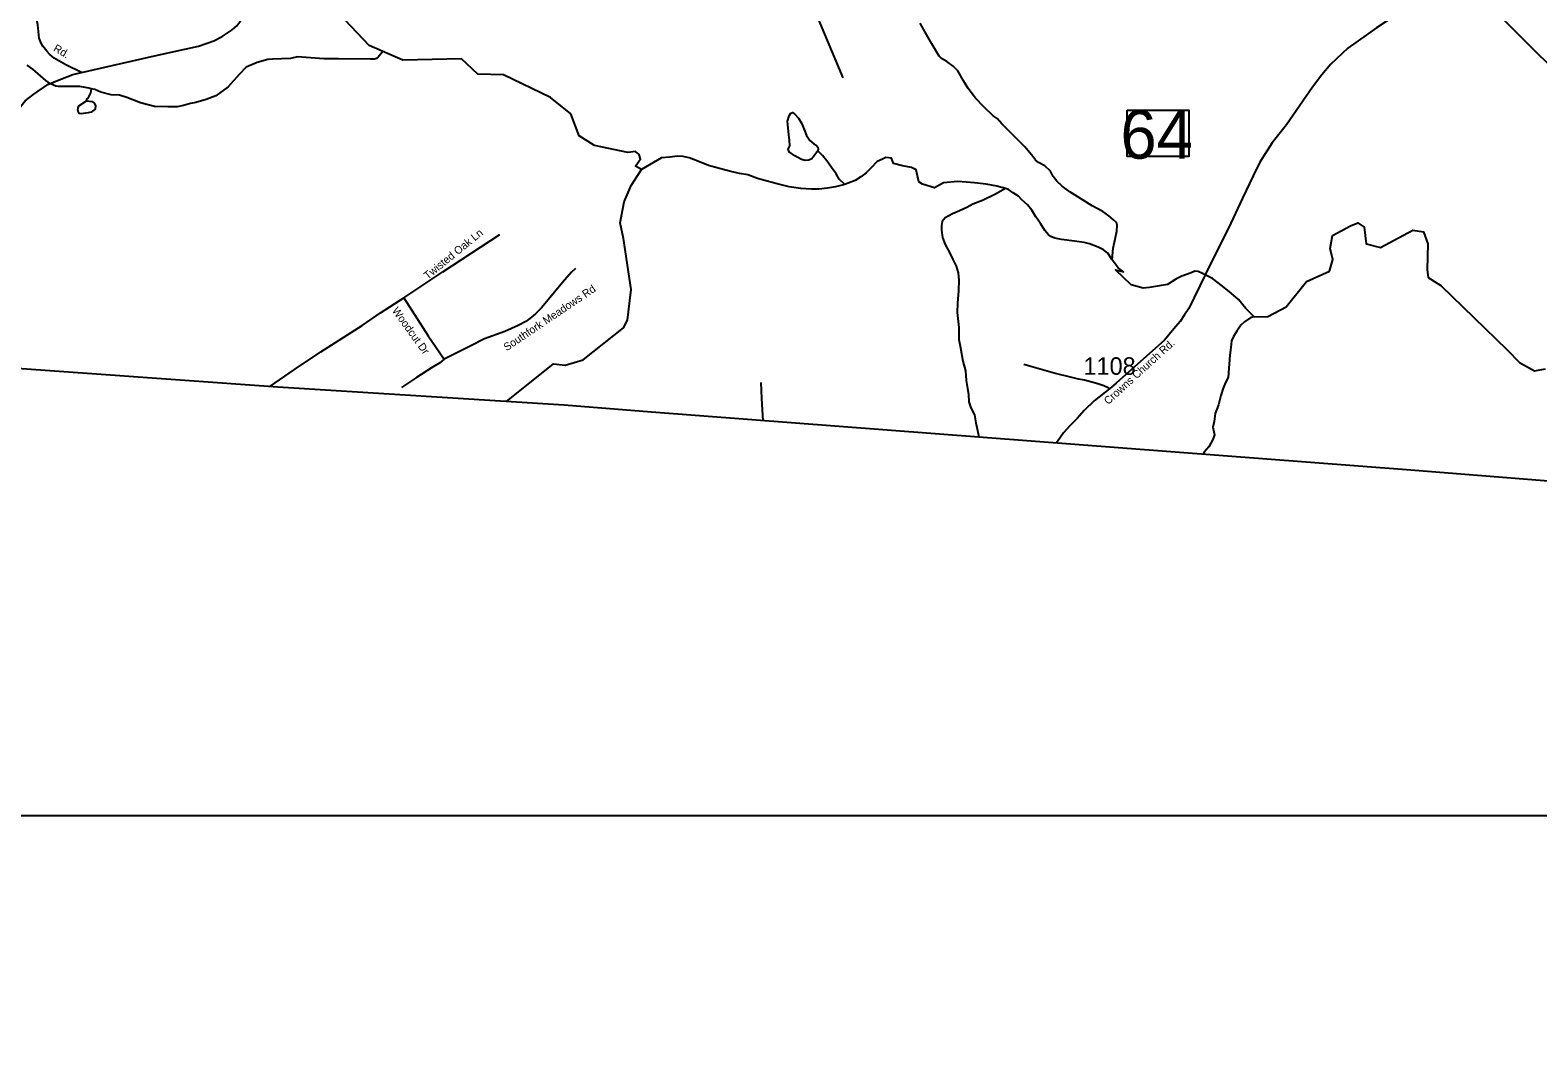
# Model space of a CAD drawing. Extents: x 1268485 to 1426702, y 514839 to 616766.
# Drawn here: x 1323145 to 1335842, y 515585 to 524121 of the extents above; entities that cross this region are included whole.
import ezdxf

# ---------------------------------------------------------------- set-up
doc = ezdxf.new("R2010")
doc.units = 0
for name, color, linetype in [('Old_Level_10', 7, 'Continuous'), ('Old_Level_11', 7, 'Continuous'), ('Old_Level_31', 7, 'Continuous'), ('Old_Level_32', 7, 'Continuous'), ('Old_Level_35', 7, 'Continuous'), ('Old_Level_50', 7, 'Continuous'), ('Old_Level_52', 7, 'Continuous'), ('Old_Level_59', 7, 'Continuous'), ('Old_Level_62', 7, 'Continuous'), ('Old_Level_63', 7, 'Continuous'), ('Old_Level_8', 7, 'Continuous')]:
    doc.layers.add(name, color=color, linetype=linetype)

msp = doc.modelspace()

# ---------------------------------------------------------------- linework, layer by layer
at = {"layer": 'Old_Level_31'}
msp.add_line((1333039.656, 522060.73), (1333039.656, 522060.73), dxfattribs=at)
msp.add_lwpolyline([(1332383.459, 523448.815), (1332903.125, 523448.815), (1332903.125, 523058.317), (1332383.459, 523058.317), (1332383.459, 523448.815)], dxfattribs=at)
at = {"layer": 'Old_Level_32'}
for points in [[(1328819.769, 527819.339), (1328828.402, 527761.137), (1328853.948, 527648.568), (1328917.069, 527372.587), (1329030.603, 526892.626), (1329056.09, 526755.825), (1329109.382, 526521.641), (1329189.87, 526096.452), (1329238.597, 525853.153), (1329275.77, 525632.298), (1329324.375, 525382.998), (1329351.721, 525260.389), (1329382.652, 525183.159), (1329577.29, 524697.176), (1329703.051, 524404.103), (1329987.363, 523719.246)], [(1323578.105, 523763.749), (1323446.109, 523828.885), (1323347.39, 523885.099), (1323308.275, 523920.103), (1323286.466, 523943.994), (1323251.638, 523986.468), (1323236.218, 524010.564), (1323221.164, 524053.99), (1323210.374, 524165.734), (1323185.248, 524283.785), (1323159.127, 524374.179), (1323134.095, 524434.623), (1323085.118, 524485.808), (1323064.439, 524499.967), (1323043.76, 524515.214), (1323033.038, 524520.886), (1322958.39, 524540.645), (1322878.709, 524558.457), (1322771.613, 524619.491), (1322718.624, 524673.596), (1322646.171, 524792.626), (1322615.892, 524819.678), (1322591.02, 524831.582), (1322553.162, 524843.971)], [(1323578.105, 523763.749), (1324191.442, 523906.475), (1324561.487, 523985.432), (1324692.102, 524032.116), (1324761.019, 524067.46), (1324847.166, 524122.632), (1324885.933, 524157.113), (1324935.066, 524226), (1325010.845, 524320.904), (1325088.378, 524424.35), (1325181.167, 524571.779), (1325359.741, 524824.344)], [(1335142.981, 524644.596), (1335024.783, 524539.236), (1334849.466, 524395.873), (1334681.923, 524273.238), (1334481.561, 524141.966), (1334242.199, 523969.241), (1334098.11, 523834.515), (1334021.567, 523746.425), (1333944.906, 523641.063), (1333724.061, 523322.994), (1333604.13, 523172.723), (1333500.062, 523010.531), (1333443.926, 522893.612), (1333354.11, 522707.228), (1333255.656, 522494.775), (1333039.656, 522060.73)], [(1335142.981, 524644.596), (1335218.996, 524549.439), (1335349.679, 524416.099), (1335585.422, 524177.627), (1335845.298, 523918.917), (1336033.555, 523738.642), (1336119.544, 523646.668), (1336240.378, 523491.442), (1336279.036, 523438.959), (1336406.935, 523222.199), (1336427.433, 523178.606), (1336565.804, 522820.898), (1336642.677, 522615.761), (1336658.051, 522574.733), (1336788.735, 522211.383), (1336855.357, 522042.145), (1336909.169, 521908.805), (1337013.576, 521719.952), (1337233.093, 521372.116)], [(1321913.307, 521511.964), (1322011.989, 521588.92), (1322063.687, 521656.988), (1322224.22, 521942.87), (1322469.103, 522419.613), (1322626.916, 522721.832), (1322732.258, 522905.411), (1322818.405, 523082.133), (1322912.612, 523266.643), (1322999.681, 523398.148), (1323102.69, 523526.952), (1323175.915, 523582.985), (1323292.214, 523664.881), (1323389.86, 523702.546), (1323504.139, 523747.198), (1323578.105, 523763.749)], [(1333039.656, 522060.73), (1332902.895, 521777.118), (1332864.85, 521723.809), (1332829.102, 521667.673), (1332775.494, 521607.218), (1332696.442, 521509.629), (1332290.536, 521147.769), (1332236.242, 521104.232), (1332105.288, 520999.225), (1332021.516, 520918.044), (1331960.738, 520852.408), (1331901.904, 520791.954), (1331848.359, 520728.909), (1331795.246, 520658.091), (1331785.186, 520642.913)]]:
    msp.add_lwpolyline(points, dxfattribs=at)
at = {"layer": 'Old_Level_35'}
for points in [[(1326291.024, 521867.293), (1326620.953, 522086.647), (1327099.544, 522401.505)], [(1327738.487, 522114.585), (1327704.756, 522084.084), (1327628.476, 521995.092), (1327561.732, 521915.634), (1327507.701, 521850.017), (1327449.773, 521782.401), (1327399.638, 521732.42), (1327351.964, 521692.178), (1327320.283, 521667.829), (1327254.666, 521632.867), (1327142.298, 521584.167), (1326971.797, 521520.601), (1326848.868, 521459.188), (1326630.795, 521350.1)], [(1325164.255, 521120.514), (1325371.468, 521263.261), (1325591.796, 521411.513), (1325940.077, 521635.02), (1326094.379, 521740.827), (1326291.024, 521867.293)], [(1326291.024, 521867.293), (1326497.512, 521548.283), (1326630.795, 521350.1)], [(1326630.795, 521350.1), (1326593.578, 521320.419), (1326523.758, 521278.075), (1326397.754, 521195.491), (1326271.544, 521110.805)], [(1332229.23, 521106.754), (1332185.451, 521125.671), (1332135.008, 521142.485), (1332084.668, 521158.274), (1332024.793, 521172.935), (1331974.248, 521182.419), (1331918.576, 521194.978), (1331768.375, 521232.811), (1331513.085, 521305.296)], [(1329316.902, 520831.62), (1329305.29, 521019.864), (1329300.471, 521154.942)]]:
    msp.add_lwpolyline(points, dxfattribs=at)
at = {"layer": 'Old_Level_50'}
msp.add_line((1333042.49, 522059.558), (1333042.49, 522059.558), dxfattribs=at)
at = {"layer": 'Old_Level_52'}
msp.add_lwpolyline([(1390386.565, 515584.903), (1384780.066, 516073.469), (1382090.885, 516373.285), (1380837.056, 516499.357), (1377653.026, 516857.552), (1375435.218, 517115.671), (1374243.431, 517242.496), (1370986.027, 517544.143), (1365028.634, 518085.998), (1364947.704, 518099.982), (1362624.375, 518268.785), (1357811.876, 518630.949), (1356167.665, 518747.074), (1351928.686, 519072.487), (1346107.779, 519526.78), (1342010.801, 519849.137), (1339673.829, 520032.629), (1338463.06, 520121.224), (1334735.72, 520417.336), (1328377.203, 520903.463), (1327643.106, 520964.699), (1325231.308, 521115.741), (1322642.809, 521300.009)], dxfattribs=at)
at = {"layer": 'Old_Level_59'}
msp.add_line((1327155.229, 520992.64), (1327155.934, 520993.207), dxfattribs=at)
for points in [[(1327697.681, 523415.846), (1327527.693, 523553.846), (1327131.533, 523743.845), (1326914.54, 523751.887), (1326777.915, 523880.555), (1326284.565, 523867.781), (1325998.351, 523993.139), (1325644.711, 524364.312), (1325589.087, 524559.972), (1325455.466, 524773.239), (1325225.398, 524896.065), (1324842.536, 524966.86), (1324001.515, 525354.716), (1323663.487, 525545.312), (1323336.531, 525821.056), (1322587.476, 526253.049), (1322317.422, 526468.508), (1322136.316, 526510.809), (1322074.756, 526496.539)], [(1328294.373, 522949.144), (1328241.304, 522975.695), (1328272.647, 523020.25), (1328285.529, 523033.222), (1328272.261, 523073.049), (1328242.679, 523098.141), (1328179.39, 523090.75), (1327897.729, 523151.245), (1327768.629, 523230.684), (1327697.681, 523415.846)], [(1330006.568, 522822.835), (1329925.982, 522800.69), (1329859.648, 522789.719), (1329787.47, 522782.953), (1329725.441, 522782.543), (1329635.526, 522786.849), (1329537.819, 522802.74), (1329436.318, 522826.936), (1329352.759, 522849.134), (1329269.201, 522872.97), (1329187.897, 522904.138), (1329118.077, 522913.776), (1329046.411, 522931.615), (1328948.909, 522955.761), (1328857.456, 522982.212), (1328768.156, 523017.635), (1328694.645, 523045.368), (1328642.869, 523056.287), (1328597.04, 523059.67), (1328532.756, 523052.75), (1328462.731, 523046.752), (1328294.373, 522949.144)], [(1331358.271, 522786.644), (1331286.708, 522806.124), (1331197.1, 522824.322), (1331097.342, 522834.575), (1330957.394, 522845.596), (1330836.759, 522836.524), (1330761.578, 522792.271), (1330659.861, 522823.248), (1330628.904, 522845.375), (1330607.473, 522943.713), (1330565.847, 522964.219), (1330492.131, 522978.009), (1330414.519, 522997.642), (1330398.937, 523044.513), (1330350.291, 523048.938), (1330323.756, 523035.662), (1330276.826, 523014.354), (1330225.563, 522957.965), (1330184.656, 522918.595), (1330139.954, 522887.478), (1330091.254, 522856.464), (1330032.712, 522832.165), (1330006.568, 522822.835)], [(1327650.724, 521299.606), (1327801.745, 521345.794), (1328141.722, 521614.668), (1328175.658, 521679.67), (1328206.723, 521938.395), (1328140.696, 522366.389), (1328113.054, 522497.775), (1328147.668, 522674.839), (1328205.924, 522811.963), (1328294.373, 522949.144)], [(1332255.579, 522188.404), (1332220.823, 522243.256), (1332183.401, 522272.732), (1332137.879, 522294.98), (1332064.573, 522322.713), (1332020.794, 522334.248), (1331938.876, 522344.141), (1331829.071, 522357.829), (1331773.297, 522369.619), (1331739.668, 522384.229), (1331719.983, 522398.583), (1331690.763, 522435.287), (1331652.008, 522491.881), (1331615.304, 522549.245), (1331580.445, 522605.737), (1331543.536, 522650.797), (1331496.374, 522693.602), (1331467.051, 522724.513), (1331423.58, 522751.682), (1331384.21, 522780.339), (1331358.271, 522786.644)], [(1333451.648, 521706.429), (1333567.314, 521710.071), (1333722.624, 521791.27), (1333894.56, 522004.472), (1334087.617, 522092.44), (1334115.607, 522190.404), (1334092.538, 522282.78), (1334111.608, 522390.74), (1334263.552, 522472.966), (1334325.787, 522498.196), (1334378.856, 522462.793), (1334396.545, 522321.184), (1334515.951, 522290.207), (1334790.142, 522436.242), (1334878.591, 522422.966), (1334913.97, 522321.184), (1334909.548, 522104.344), (1334918.393, 522037.965), (1335024.531, 521971.585), (1335584.408, 521428.372), (1335686.124, 521322.164), (1335814.374, 521251.36), (1335907.246, 521269.06)], [(1333451.648, 521706.429), (1333383.058, 521777.531), (1333320.825, 521853.503), (1333259.924, 521906.407), (1333187.131, 521964.487), (1333102.547, 522030.206), (1333063.074, 522050.712), (1333017.45, 522072.14), (1332981.874, 522088.441), (1332953.781, 522091.466), (1332923.536, 522078.138), (1332844.796, 522049.328), (1332792.2, 522024.978), (1332722.347, 521979.862), (1332571.984, 521953.31), (1332518.915, 521948.885), (1332417.199, 521975.437), (1332284.526, 522103.77), (1332351.338, 522086.34), (1332308.175, 522119.251), (1332255.579, 522188.404)], [(1327155.934, 520993.207), (1327550.659, 521311.448), (1327650.724, 521299.606)]]:
    msp.add_lwpolyline(points, dxfattribs=at)
at = {"layer": 'Old_Level_62'}
for points in [[(1332255.579, 522188.404), (1332265.729, 522286.676), (1332281.416, 522361.827), (1332296.897, 522428.007), (1332299.973, 522477.989), (1332292.488, 522500.288), (1332269.01, 522524.587), (1332227.692, 522557.395), (1332178.48, 522592.869), (1332089.487, 522640.596), (1331988.806, 522702.572), (1331900.019, 522758.501), (1331837.068, 522806.534), (1331790.008, 522850.979), (1331760.788, 522887.683), (1331737.823, 522934.076), (1331688.713, 522977.752), (1331637.347, 523006.664), (1331611.818, 523027.734), (1331590.288, 523053.571), (1331520.16, 523139.538), (1331398.871, 523261.749), (1331326.386, 523333.825), (1331289.271, 523376.425), (1331253.797, 523399.288), (1331175.467, 523475.516), (1331106.98, 523548.31), (1331044.747, 523629.972), (1331004.146, 523693.179), (1330955.959, 523777.814), (1330918.845, 523818.773), (1330865.736, 523858.451), (1330820.215, 523881.519), (1330800.632, 523903.255), (1330736.861, 524007.114), (1330683.035, 524104.206), (1330638.641, 524181.408)], [(1326113.438, 523942.732), (1326076.521, 523893.479), (1326060.6, 523882.858), (1326044.757, 523878.29), (1326011.069, 523875.778), (1325740.562, 523881.161), (1325616.505, 523878.7), (1325394.741, 523895.463), (1325336.404, 523882.699), (1325186.203, 523878.341), (1325146.013, 523873.42), (1325057.431, 523849.736), (1324964.44, 523809.751), (1324905.077, 523748.595), (1324812.496, 523642.941), (1324708.637, 523567.072), (1324626.001, 523537.544), (1324539.264, 523511.4), (1324495.075, 523502.43), (1324436.636, 523485.564), (1324382.502, 523476.798), (1324304.377, 523474.286), (1324192.316, 523479.002), (1324075.026, 523510.067), (1323958.044, 523555.128), (1323898.476, 523574.351), (1323826.401, 523575.838), (1323740.791, 523598.035), (1323689.426, 523621.257), (1323659.386, 523625.973)], [(1323659.386, 523625.973), (1323639.701, 523632.073), (1323563.831, 523645.914), (1323383.796, 523647.914), (1323361.855, 523650.836), (1323316.231, 523669.803), (1323276.964, 523696.819), (1323167.056, 523793.398), (1323119.791, 523826.36)], [(1323659.386, 523625.973), (1323652.721, 523594.088), (1323629.653, 523548.566), (1323619.4, 523538.929), (1323619.195, 523526.626)], [(1323619.195, 523526.626), (1323667.075, 523521.602), (1323684.71, 523507.248), (1323696.193, 523486.538), (1323693.527, 523454.55), (1323658.873, 523431.482), (1323632.831, 523424.612), (1323574.597, 523417.589), (1323558.705, 523420.357), (1323552.759, 523427.841), (1323547.325, 523450.141), (1323547.735, 523468.186), (1323554.091, 523484.436), (1323619.195, 523526.626)], [(1329778.55, 523104.013), (1329726.979, 523036.91), (1329702.783, 523025.119), (1329672.846, 523024.043), (1329640.96, 523032.911), (1329583.545, 523063.618), (1329536.281, 523097.4), (1329528.796, 523118.88), (1329541.407, 523146.51), (1329540.484, 523194.954), (1329533.41, 523239.399), (1329523.978, 523355.305), (1329536.999, 523399.339), (1329551.455, 523421.229), (1329563.553, 523426.714), (1329581.29, 523416.513), (1329616.559, 523379.706), (1329641.575, 523339.003), (1329662.49, 523286.048), (1329683.406, 523233.914), (1329710.473, 523193.159), (1329743.896, 523164.606), (1329763.581, 523151.893), (1329779.268, 523136.001), (1329780.908, 523117.905), (1329778.55, 523104.013)], [(1330006.568, 522822.835), (1329957.458, 522867.332), (1329932.339, 522910.495), (1329893.584, 522965.449), (1329852.779, 523022.095), (1329817.715, 523064.643), (1329778.55, 523104.013)], [(1331358.271, 522786.644), (1331275.328, 522740.712), (1331166.035, 522687.091), (1331083.296, 522655.103), (1331032.751, 522628.241), (1330970.005, 522599.123), (1330911.463, 522574.876), (1330850.665, 522539.966), (1330826.058, 522510.131), (1330819.189, 522476.605), (1330820.317, 522436.364), (1330827.084, 522376.334), (1330851.793, 522317.587), (1330886.344, 522248.792), (1330914.949, 522189.942), (1330943.758, 522133.553), (1330960.573, 522077.42), (1330965.186, 522014.93), (1330963.238, 521927.168), (1330952.986, 521823.156), (1330951.243, 521742.775), (1330964.366, 521616.976), (1330965.494, 521575.093), (1330966.212, 521516.808), (1330978.72, 521446.013), (1331000.25, 521333.952), (1331022.396, 521253.059), (1331028.65, 521170.885), (1331037.16, 521102.602), (1331046.182, 521056.466), (1331050.693, 520992.387), (1331067.61, 520941.995), (1331096.215, 520881.505), (1331108.825, 520813.12), (1331128.92, 520724.897), (1331133.803, 520693.535)], [(1333451.648, 521706.429), (1333423.453, 521700.432), (1333370.652, 521666.188), (1333340.1, 521636.456), (1333306.984, 521587.038), (1333277.969, 521541.67), (1333261.052, 521504.3), (1333255.823, 521448.576), (1333248.441, 521384.702), (1333232.345, 521196.311), (1333211.327, 521153.25), (1333190.309, 521107.677), (1333172.982, 521045.701), (1333153.195, 520966.499), (1333125.615, 520893.193), (1333115.978, 520825.27), (1333105.007, 520777.082), (1333114.132, 520739.148), (1333117.516, 520712.798), (1333104.802, 520675.325), (1333071.481, 520613.604), (1333032.316, 520566.801), (1333020.53, 520548.859)]]:
    msp.add_lwpolyline(points, dxfattribs=at)
at = {"layer": 'Old_Level_63'}
msp.add_lwpolyline([(1305516.95, 529802.059), (1368033.021, 529802.059), (1368033.021, 517504.204), (1305516.95, 517504.204), (1305516.95, 529802.059)], dxfattribs=at)

# ---------------------------------------------------------------- texts
at = {"layer": 'Old_Level_10'}
for s, height, rotation, p in [('Twisted Oak Ln', 65.61666, 39.2451667, (1326492.709, 522018.189)), ('Southfork Meadows Rd', 65.61666, 34.0324194, (1327158.564, 521416.443)), ('Woodcut Dr', 65.6167, 305.8142028, (1326188.543, 521759.043))]:
    msp.add_text(s, height=height, rotation=rotation, dxfattribs=at).set_placement(p)
at = {"layer": 'Old_Level_11'}
for s, height, rotation, p in [('Rd.', 65.6167, 330.3413194, (1323334.355, 523949.535)), ('Crowns Church Rd. ', 65.61666, 42.2732972, (1332223.603, 520962.806))]:
    msp.add_text(s, height=height, rotation=rotation, dxfattribs=at).set_placement(p)
at = {"layer": 'Old_Level_31'}
msp.add_text('64', height=410.1042, dxfattribs=at).set_placement((1332326.578, 523038.988))
at = {"layer": 'Old_Level_8'}
msp.add_text('1108', height=147.6375, dxfattribs=at).set_placement((1332015.515, 521218.831))

doc.saveas('drawing.dxf')
